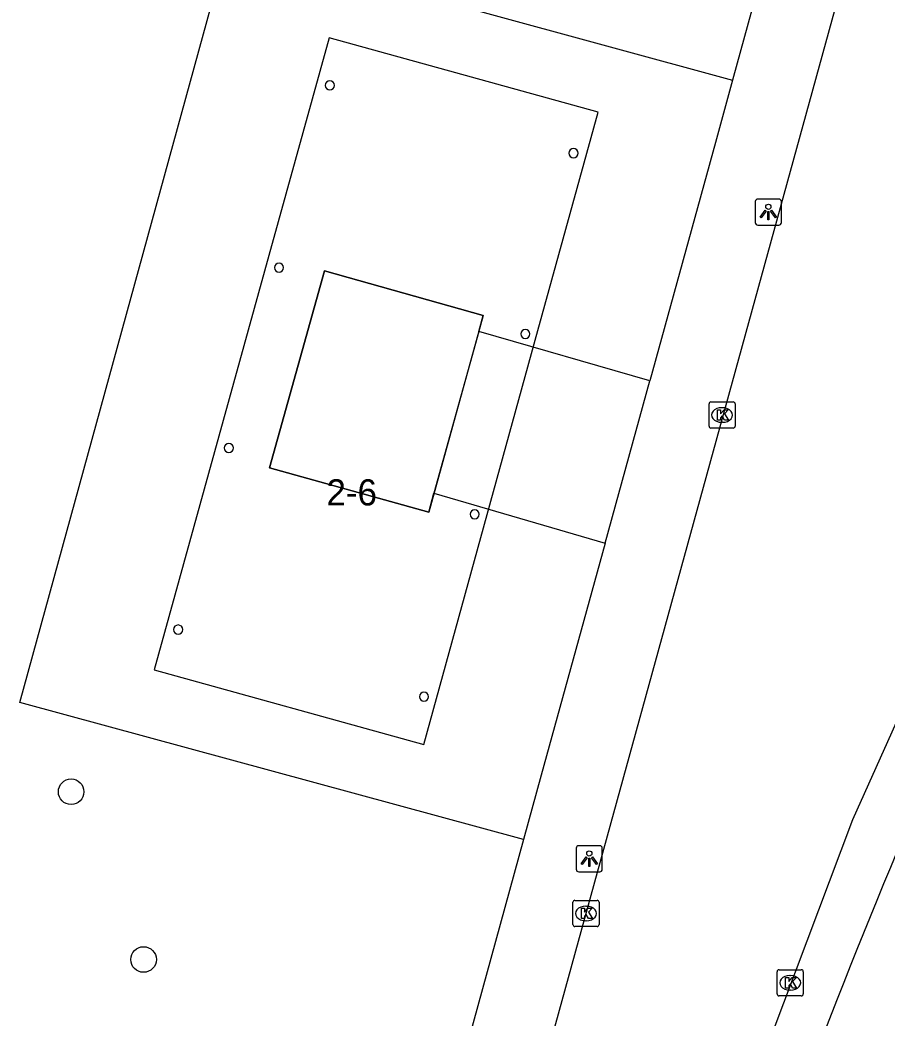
# Model space of a CAD drawing. Extents: x 163010 to 163853, y 382793 to 383982.
# Drawn here: x 163122.8 to 163155.97, y 383844.37 to 383882.53 of the extents above; entities that cross this region are included whole.
import ezdxf

# ---------------------------------------------------------------- set-up
doc = ezdxf.new("R2010")
doc.units = 0
for name, color, linetype in [('IMGEO_Boom', 7, 'Continuous'), ('IMGEO_Kolk', 7, 'Continuous'), ('IMGEO_Lichtpunt', 7, 'Continuous'), ('IMGEO_Pand', 7, 'Continuous'), ('IMGEO_Pand_nummerreeks', 7, 'Continuous'), ('IMGEO_Pand_overbouw', 7, 'Continuous'), ('IMGEO_Rijbaan_lokaal_gesloten', 7, 'Continuous'), ('IMGEO_Voetpad_halfverhard', 7, 'Continuous'), ('IMGEO_Voetpad_open', 7, 'Continuous')]:
    doc.layers.add(name, color=color, linetype=linetype)

msp = doc.modelspace()

# ---------------------------------------------------------------- linework, layer by layer
at = {"layer": 'IMGEO_Boom'}
for centre in [(163124.76, 383853.019), (163127.531, 383846.604)]:
    msp.add_circle(centre, 0.489, dxfattribs=at)
at = {"layer": 'IMGEO_Kolk'}
for p, q in [((163149.16, 383867.002), (163149.16, 383867.854)), ((163149.235, 383867.928), (163150.087, 383867.928)), ((163150.161, 383867.854), (163150.161, 383867.002)), ((163149.648, 383867.708), (163149.673, 383867.708)), ((163149.671, 383867.148), (163149.646, 383867.148)), ((163150.087, 383866.928), (163149.235, 383866.928)), ((163143.956, 383847.941), (163143.956, 383848.793)), ((163144.031, 383848.867), (163144.883, 383848.867)), ((163144.444, 383848.647), (163144.469, 383848.647)), ((163144.957, 383848.793), (163144.957, 383847.941)), ((163144.467, 383848.087), (163144.442, 383848.087)), ((163144.883, 383847.867), (163144.031, 383847.867)), ((163151.764, 383845.287), (163151.764, 383846.139)), ((163151.839, 383846.213), (163152.691, 383846.213)), ((163152.252, 383845.993), (163152.277, 383845.993)), ((163152.765, 383846.139), (163152.765, 383845.287)), ((163152.691, 383845.213), (163151.839, 383845.213)), ((163152.275, 383845.433), (163152.25, 383845.433))]:
    msp.add_line(p, q, dxfattribs=at)
for points in [[(163149.16, 383867.002), (163149.16, 383867.854)], [(163149.235, 383867.928), (163150.087, 383867.928)], [(163150.161, 383867.854), (163150.161, 383867.002)], [(163149.481, 383867.628), (163149.604, 383867.628), (163149.604, 383867.477), (163149.734, 383867.628), (163149.898, 383867.628), (163149.752, 383867.477), (163149.905, 383867.228), (163149.753, 383867.228), (163149.668, 383867.392), (163149.604, 383867.325), (163149.604, 383867.228), (163149.481, 383867.228), (163149.481, 383867.628)], [(163150.087, 383866.928), (163149.235, 383866.928)], [(163143.956, 383847.941), (163143.956, 383848.793)], [(163144.031, 383848.867), (163144.883, 383848.867)], [(163144.957, 383848.793), (163144.957, 383847.941)], [(163144.277, 383848.567), (163144.4, 383848.567), (163144.4, 383848.416), (163144.53, 383848.567), (163144.694, 383848.567), (163144.548, 383848.416), (163144.701, 383848.167), (163144.549, 383848.167), (163144.464, 383848.331), (163144.4, 383848.264), (163144.4, 383848.167), (163144.277, 383848.167), (163144.277, 383848.567)], [(163144.883, 383847.867), (163144.031, 383847.867)], [(163151.764, 383845.287), (163151.764, 383846.139)], [(163151.839, 383846.213), (163152.691, 383846.213)], [(163152.765, 383846.139), (163152.765, 383845.287)], [(163152.085, 383845.913), (163152.208, 383845.913), (163152.208, 383845.762), (163152.338, 383845.913), (163152.502, 383845.913), (163152.356, 383845.762), (163152.509, 383845.513), (163152.357, 383845.513), (163152.272, 383845.677), (163152.208, 383845.61), (163152.208, 383845.513), (163152.085, 383845.513), (163152.085, 383845.913)], [(163152.691, 383845.213), (163151.839, 383845.213)]]:
    msp.add_lwpolyline(points, dxfattribs=at)
for centre, start, end in [((163149.237, 383867.852), 91.552, 178.448), ((163149.237, 383867.852), 91.552, 178.448), ((163150.085, 383867.852), 1.552, 88.448), ((163150.085, 383867.852), 1.552, 88.448), ((163149.237, 383867.004), 181.552, 268.448), ((163149.237, 383867.004), 181.552, 268.448), ((163150.085, 383867.004), 271.552, 358.448), ((163150.085, 383867.004), 271.552, 358.448), ((163144.033, 383848.791), 91.552, 178.448), ((163144.033, 383848.791), 91.552, 178.448), ((163144.881, 383848.791), 1.552, 88.448), ((163144.881, 383848.791), 1.552, 88.448), ((163144.033, 383847.943), 181.552, 268.448), ((163144.033, 383847.943), 181.552, 268.448), ((163144.881, 383847.943), 271.552, 358.448), ((163144.881, 383847.943), 271.552, 358.448), ((163151.841, 383846.137), 91.552, 178.448), ((163151.841, 383846.137), 91.552, 178.448), ((163152.689, 383846.137), 1.552, 88.448), ((163152.689, 383846.137), 1.552, 88.448), ((163151.841, 383845.289), 181.552, 268.448), ((163151.841, 383845.289), 181.552, 268.448), ((163152.689, 383845.289), 271.552, 358.448), ((163152.689, 383845.289), 271.552, 358.448)]:
    msp.add_arc(centre, 0.0765, start, end, dxfattribs=at)
for centre, major_axis, ratio, start_param, end_param in [((163149.647, 383867.428), (-0.387, 0.002), 0.722429, 4.712389, 7.853982), ((163149.672, 383867.428), (-0.39, 0.002), 0.717154, 1.570796, 4.712389), ((163144.443, 383848.367), (-0.387, 0.002), 0.722429, 4.712389, 7.853982), ((163144.468, 383848.367), (-0.39, 0.002), 0.717154, 1.570796, 4.712389), ((163152.251, 383845.713), (-0.387, 0.002), 0.722429, 4.712389, 7.853982), ((163152.276, 383845.713), (-0.39, 0.002), 0.717154, 1.570796, 4.712389)]:
    msp.add_ellipse(centre, major_axis=major_axis, ratio=ratio, start_param=start_param, end_param=end_param, dxfattribs=at)
at = {"layer": 'IMGEO_Lichtpunt'}
for p, q in [((163150.931, 383875.592), (163150.931, 383874.785)), ((163150.931, 383875.592), (163150.931, 383874.785)), ((163151.833, 383875.687), (163151.025, 383875.687)), ((163151.833, 383875.687), (163151.025, 383875.687)), ((163151.927, 383874.785), (163151.927, 383875.592)), ((163151.927, 383874.785), (163151.927, 383875.592)), ((163151.025, 383874.691), (163151.833, 383874.691)), ((163151.025, 383874.691), (163151.833, 383874.691)), ((163144.984, 383850.957), (163144.176, 383850.957)), ((163144.984, 383850.957), (163144.176, 383850.957)), ((163144.082, 383850.862), (163144.082, 383850.055)), ((163144.082, 383850.862), (163144.082, 383850.055)), ((163145.078, 383850.055), (163145.078, 383850.862)), ((163145.078, 383850.055), (163145.078, 383850.862)), ((163144.176, 383849.961), (163144.984, 383849.961)), ((163144.176, 383849.961), (163144.984, 383849.961))]:
    msp.add_line(p, q, dxfattribs=at)
for points in [[(163151.305, 383875.256), (163151.344, 383875.228), (163151.156, 383874.966), (163151.118, 383874.993), (163151.305, 383875.256)], [(163151.407, 383875.208), (163151.454, 383875.208), (163151.454, 383874.886), (163151.407, 383874.886), (163151.407, 383875.208)], [(163151.517, 383875.228), (163151.555, 383875.255), (163151.742, 383874.993), (163151.703, 383874.965), (163151.517, 383875.228)], [(163144.456, 383850.526), (163144.495, 383850.498), (163144.307, 383850.236), (163144.269, 383850.263), (163144.456, 383850.526)], [(163144.558, 383850.478), (163144.605, 383850.478), (163144.605, 383850.156), (163144.558, 383850.156), (163144.558, 383850.478)], [(163144.668, 383850.498), (163144.706, 383850.525), (163144.893, 383850.263), (163144.854, 383850.235), (163144.668, 383850.498)]]:
    msp.add_lwpolyline(points, dxfattribs=at)
for centre in [(163151.43, 383875.39), (163144.581, 383850.66)]:
    msp.add_circle(centre, 0.0994, dxfattribs=at)
for centre, start, end in [((163151.025, 383875.592), 90, 180), ((163151.025, 383875.592), 90, 180), ((163151.833, 383875.592), 0, 90), ((163151.833, 383875.592), 0, 90), ((163151.025, 383874.785), 180, 270), ((163151.025, 383874.785), 180, 270), ((163151.833, 383874.785), 270, 0), ((163151.833, 383874.785), 270, 360), ((163144.176, 383850.862), 90, 180), ((163144.176, 383850.862), 90, 180), ((163144.984, 383850.862), 0, 90), ((163144.984, 383850.862), 0, 90), ((163144.176, 383850.055), 180, 270), ((163144.176, 383850.055), 180, 270), ((163144.984, 383850.055), 270, 0), ((163144.984, 383850.055), 270, 360)]:
    msp.add_arc(centre, 0.0946, start, end, dxfattribs=at)
at = {"layer": 'IMGEO_Pand'}
for points in [[(163140.356, 383870.621), (163140.527, 383871.238), (163134.447, 383872.935), (163132.349, 383865.412), (163138.439, 383863.717), (163138.638, 383864.435)], [(163140.356, 383870.621), (163138.638, 383864.435)]]:
    msp.add_lwpolyline(points, dxfattribs=at)
for centre, start, end in [((163134.655, 383880.033), 90, 270), ((163134.655, 383880.033), 270, 90), ((163143.977, 383877.44), 90, 270), ((163143.977, 383877.44), 270, 90), ((163132.714, 383873.064), 90, 270), ((163132.714, 383873.064), 270, 90), ((163142.132, 383870.527), 90, 270), ((163142.132, 383870.527), 270, 90), ((163130.792, 383866.167), 90, 270), ((163130.792, 383866.167), 270, 90), ((163140.198, 383863.631), 90, 270), ((163140.198, 383863.631), 270, 90), ((163128.856, 383859.222), 90, 270), ((163128.856, 383859.222), 270, 90), ((163138.257, 383856.653), 90, 270), ((163138.257, 383856.653), 270, 90)]:
    msp.add_arc(centre, 0.175, start, end, dxfattribs=at)
at = {"layer": 'IMGEO_Pand_overbouw'}
for points in [[(163144.919, 383879.006), (163134.627, 383881.853), (163132.324, 383873.528), (163127.939, 383857.68), (163138.247, 383854.822), (163142.615, 383870.655)], [(163140.527, 383871.238), (163138.439, 383863.717), (163132.349, 383865.412), (163134.447, 383872.935)]]:
    msp.add_lwpolyline(points, close=True, dxfattribs=at)
at = {"layer": 'IMGEO_Rijbaan_lokaal_gesloten'}
for points in [[(163127.809, 383790.691), (163131.164, 383802.854), (163135.361, 383815.823), (163137.899, 383824.53), (163155.217, 383887.463)], [(163162.118, 383868.591), (163154.646, 383851.944), (163148.967, 383836.844), (163146.333, 383828.404), (163140.456, 383807.668)]]:
    msp.add_lwpolyline(points, dxfattribs=at)
at = {"layer": 'IMGEO_Voetpad_halfverhard'}
msp.add_lwpolyline([(163142.066, 383851.198), (163122.803, 383856.434), (163130.777, 383885.495), (163150.057, 383880.23)], dxfattribs=at)
at = {"layer": 'IMGEO_Voetpad_open'}
for points in [[(163151.963, 383887.155), (163150.057, 383880.23)], [(163150.057, 383880.23), (163149.402, 383877.851), (163146.893, 383868.734)], [(163146.893, 383868.734), (163140.356, 383870.621)], [(163145.186, 383862.532), (163146.893, 383868.734)], [(163138.638, 383864.435), (163145.186, 383862.532)], [(163145.186, 383862.532), (163142.742, 383853.653), (163142.066, 383851.198)], [(163142.066, 383851.198), (163139.242, 383840.936)]]:
    msp.add_lwpolyline(points, dxfattribs=at)
for centre, radius, start, end in [((163552.202, 383686.979), 428.387, 155.43858, 158.34041), ((163331.268, 383774.768), 190.65, 158.35417, 163.76523)]:
    msp.add_arc(centre, radius, start, end, dxfattribs=at)

# ---------------------------------------------------------------- texts
at = {"layer": 'IMGEO_Pand_nummerreeks'}
msp.add_text('2-6', height=1, dxfattribs=at).set_placement((163134.526, 383863.969))

doc.saveas('drawing.dxf')
